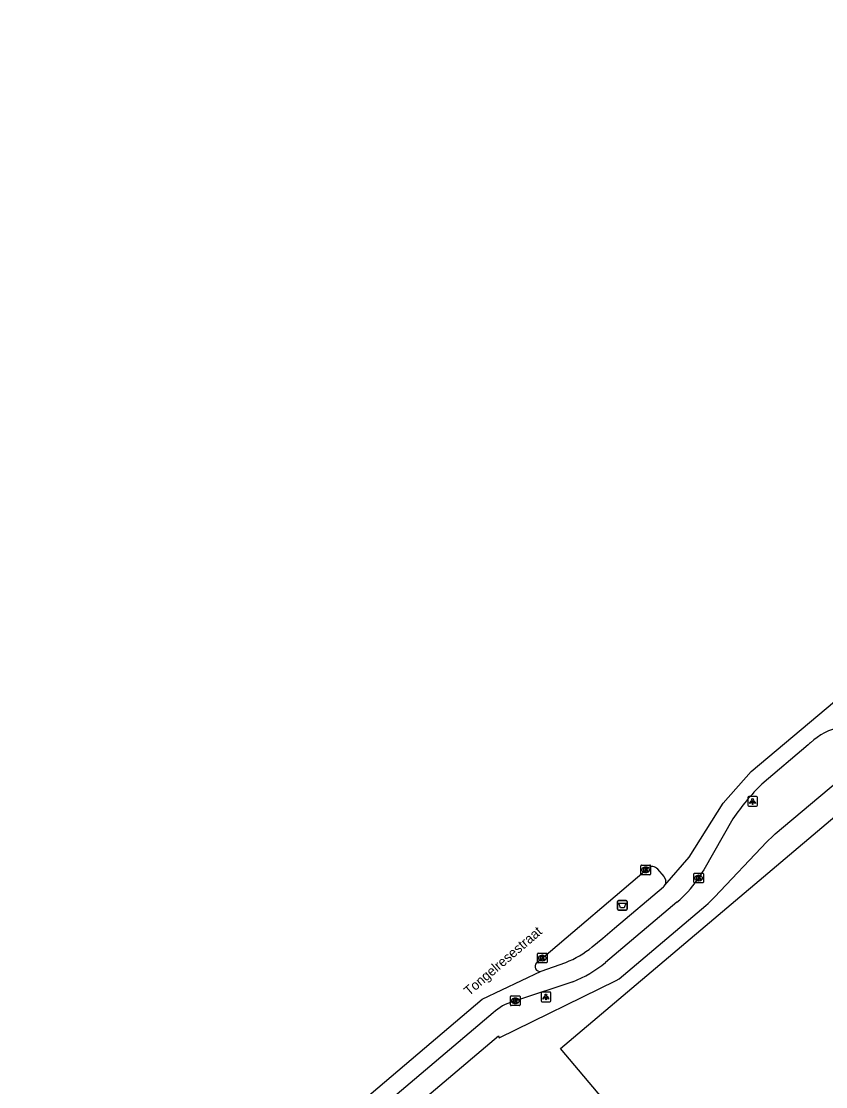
# Model space of a CAD drawing. Extents: x 162172 to 163187, y 382874 to 383684.
# Drawn here: x 162175.6 to 162258.6, y 383135.6 to 383245.5 of the extents above; entities that cross this region are included whole.
import ezdxf

# ---------------------------------------------------------------- set-up
doc = ezdxf.new("R2010")
doc.units = 0
for name, color, linetype in [('IMGEO_Afvalbak', 7, 'Continuous'), ('IMGEO_Kolk', 7, 'Continuous'), ('IMGEO_Lichtpunt', 7, 'Continuous'), ('IMGEO_Openbare_ruimte_label', 7, 'Continuous'), ('IMGEO_Pand', 7, 'Continuous'), ('IMGEO_Rijbaan_lokaal_gesloten', 7, 'Continuous'), ('IMGEO_Voetpad_open', 7, 'Continuous')]:
    doc.layers.add(name, color=color, linetype=linetype)

msp = doc.modelspace()

# ---------------------------------------------------------------- linework, layer by layer
at = {"layer": 'IMGEO_Afvalbak'}
for p, q in [((162237.14, 383153.95), (162237.14, 383154.74)), ((162237.14, 383154.74), (162237.14, 383153.95)), ((162237.24, 383154.84), (162238.03, 383154.84)), ((162238.03, 383154.84), (162237.24, 383154.84)), ((162238.13, 383154.74), (162238.13, 383153.95)), ((162238.13, 383153.95), (162238.13, 383154.74)), ((162238.03, 383153.85), (162237.24, 383153.85)), ((162237.24, 383153.85), (162238.03, 383153.85))]:
    msp.add_line(p, q, dxfattribs=at)
msp.add_lwpolyline([(162237.28, 383154.56), (162237.98, 383154.56), (162237.83, 383154.09), (162237.43, 383154.09), (162237.28, 383154.56)], dxfattribs=at)
for centre, start, end in [((162237.24, 383154.74), 90, 180), ((162237.24, 383154.74), 90, 180), ((162238.03, 383154.74), 0, 90), ((162238.03, 383154.74), 360, 90), ((162237.24, 383153.95), 180, 270), ((162237.24, 383153.95), 180, 270), ((162238.03, 383153.95), 270, 0), ((162238.03, 383153.95), 270, 0)]:
    msp.add_arc(centre, 0.1, start, end, dxfattribs=at)
at = {"layer": 'IMGEO_Kolk'}
for p, q in [((162239.53, 383157.57), (162239.53, 383158.42)), ((162239.61, 383158.5), (162240.46, 383158.5)), ((162240.02, 383158.28), (162240.05, 383158.28)), ((162240.53, 383158.42), (162240.53, 383157.57)), ((162240.46, 383157.5), (162239.61, 383157.5)), ((162240.04, 383157.72), (162240.02, 383157.72)), ((162244.99, 383156.73), (162244.99, 383157.59)), ((162245.07, 383157.66), (162245.92, 383157.66)), ((162245.48, 383157.44), (162245.5, 383157.44)), ((162245.5, 383156.88), (162245.48, 383156.88)), ((162245.99, 383157.59), (162245.99, 383156.73)), ((162245.92, 383156.66), (162245.07, 383156.66)), ((162228.87, 383148.49), (162228.87, 383149.34)), ((162228.94, 383149.41), (162229.8, 383149.41)), ((162229.36, 383149.19), (162229.38, 383149.19)), ((162229.87, 383149.34), (162229.87, 383148.49)), ((162229.8, 383148.41), (162228.94, 383148.41)), ((162229.38, 383148.63), (162229.35, 383148.63)), ((162226.09, 383144.08), (162226.09, 383144.93)), ((162226.16, 383145.01), (162227.02, 383145.01)), ((162226.58, 383144.78), (162226.6, 383144.78)), ((162227.09, 383144.93), (162227.09, 383144.08)), ((162227.02, 383144), (162226.16, 383144)), ((162226.6, 383144.23), (162226.57, 383144.23))]:
    msp.add_line(p, q, dxfattribs=at)
for points in [[(162239.53, 383157.57), (162239.53, 383158.42)], [(162239.61, 383158.5), (162240.46, 383158.5)], [(162239.85, 383158.2), (162239.98, 383158.2), (162239.98, 383158.04), (162240.11, 383158.2), (162240.27, 383158.2), (162240.13, 383158.05), (162240.28, 383157.8), (162240.13, 383157.8), (162240.04, 383157.96), (162239.98, 383157.89), (162239.98, 383157.8), (162239.85, 383157.8), (162239.85, 383158.2)], [(162240.53, 383158.42), (162240.53, 383157.57)], [(162240.46, 383157.5), (162239.61, 383157.5)], [(162244.99, 383156.73), (162244.99, 383157.59)], [(162245.07, 383157.66), (162245.92, 383157.66)], [(162245.31, 383157.36), (162245.44, 383157.36), (162245.44, 383157.21), (162245.56, 383157.36), (162245.73, 383157.36), (162245.58, 383157.21), (162245.74, 383156.96), (162245.58, 383156.96), (162245.5, 383157.13), (162245.44, 383157.06), (162245.44, 383156.96), (162245.31, 383156.96), (162245.31, 383157.36)], [(162245.99, 383157.59), (162245.99, 383156.73)], [(162245.92, 383156.66), (162245.07, 383156.66)], [(162228.87, 383148.49), (162228.87, 383149.34)], [(162228.94, 383149.41), (162229.8, 383149.41)], [(162229.87, 383149.34), (162229.87, 383148.49)], [(162229.8, 383148.41), (162228.94, 383148.41)], [(162229.19, 383149.11), (162229.31, 383149.11), (162229.31, 383148.96), (162229.44, 383149.11), (162229.61, 383149.11), (162229.46, 383148.96), (162229.61, 383148.71), (162229.46, 383148.71), (162229.38, 383148.88), (162229.31, 383148.81), (162229.31, 383148.71), (162229.19, 383148.71), (162229.19, 383149.11)], [(162226.09, 383144.08), (162226.09, 383144.93)], [(162226.16, 383145.01), (162227.02, 383145.01)], [(162227.09, 383144.93), (162227.09, 383144.08)], [(162227.02, 383144), (162226.16, 383144)], [(162226.41, 383144.7), (162226.53, 383144.7), (162226.53, 383144.55), (162226.66, 383144.7), (162226.83, 383144.7), (162226.68, 383144.55), (162226.83, 383144.3), (162226.68, 383144.3), (162226.6, 383144.47), (162226.53, 383144.4), (162226.53, 383144.3), (162226.41, 383144.3), (162226.41, 383144.7)]]:
    msp.add_lwpolyline(points, dxfattribs=at)
for centre, start, end in [((162239.61, 383158.42), 91.552, 178.448), ((162239.61, 383158.42), 91.552, 178.448), ((162240.46, 383158.42), 1.552, 88.448), ((162240.46, 383158.42), 1.552, 88.448), ((162239.61, 383157.57), 181.552, 268.448), ((162239.61, 383157.57), 181.552, 268.448), ((162240.46, 383157.57), 271.552, 358.448), ((162240.46, 383157.57), 271.552, 358.448), ((162245.07, 383157.59), 91.552, 178.448), ((162245.07, 383157.59), 91.552, 178.448), ((162245.92, 383157.59), 1.552, 88.448), ((162245.92, 383157.59), 1.552, 88.448), ((162245.07, 383156.74), 181.552, 268.448), ((162245.07, 383156.74), 181.552, 268.448), ((162245.92, 383156.74), 271.552, 358.448), ((162245.92, 383156.74), 271.552, 358.448), ((162228.94, 383149.34), 91.552, 178.448), ((162228.94, 383149.34), 91.552, 178.448), ((162229.79, 383149.34), 1.552, 88.448), ((162229.79, 383149.34), 1.552, 88.448), ((162228.94, 383148.49), 181.552, 268.448), ((162228.94, 383148.49), 181.552, 268.448), ((162229.79, 383148.49), 271.552, 358.448), ((162229.79, 383148.49), 271.552, 358.448), ((162226.16, 383144.93), 91.552, 178.448), ((162226.16, 383144.93), 91.552, 178.448), ((162227.01, 383144.93), 1.552, 88.448), ((162227.01, 383144.93), 1.552, 88.448), ((162226.16, 383144.08), 181.552, 268.448), ((162226.16, 383144.08), 181.552, 268.448), ((162227.01, 383144.08), 271.552, 358.448), ((162227.01, 383144.08), 271.552, 358.448)]:
    msp.add_arc(centre, 0.0765, start, end, dxfattribs=at)
for centre, major_axis, ratio, start_param, end_param in [((162240.02, 383158), (-0.387, 0.002), 0.722429, 4.712389, 7.853982), ((162240.04, 383158), (-0.39, 0.002), 0.717154, 1.570796, 4.712389), ((162245.48, 383157.16), (-0.387, 0.002), 0.722429, 4.712389, 7.853982), ((162245.5, 383157.16), (-0.39, 0.002), 0.717154, 1.570796, 4.712389), ((162229.36, 383148.91), (-0.387, 0.002), 0.722429, 4.712389, 7.853982), ((162229.38, 383148.91), (-0.39, 0.002), 0.717154, 1.570796, 4.712389), ((162226.58, 383144.5), (-0.387, 0.002), 0.722429, 4.712389, 7.853982), ((162226.6, 383144.5), (-0.39, 0.002), 0.717154, 1.570796, 4.712389)]:
    msp.add_ellipse(centre, major_axis=major_axis, ratio=ratio, start_param=start_param, end_param=end_param, dxfattribs=at)
at = {"layer": 'IMGEO_Lichtpunt'}
for p, q in [((162250.56, 383165.47), (162250.56, 383164.66)), ((162250.56, 383165.47), (162250.56, 383164.66)), ((162251.47, 383165.56), (162250.66, 383165.56)), ((162251.47, 383165.56), (162250.66, 383165.56)), ((162250.66, 383164.57), (162251.47, 383164.57)), ((162250.66, 383164.57), (162251.47, 383164.57)), ((162251.56, 383164.66), (162251.56, 383165.47)), ((162251.56, 383164.66), (162251.56, 383165.47)), ((162229.24, 383145.31), (162229.24, 383144.5)), ((162229.24, 383145.31), (162229.24, 383144.5)), ((162230.14, 383145.4), (162229.34, 383145.4)), ((162230.14, 383145.4), (162229.34, 383145.4)), ((162230.24, 383144.5), (162230.24, 383145.31)), ((162230.24, 383144.5), (162230.24, 383145.31)), ((162229.34, 383144.4), (162230.14, 383144.4)), ((162229.34, 383144.4), (162230.14, 383144.4))]:
    msp.add_line(p, q, dxfattribs=at)
for points in [[(162250.94, 383165.13), (162250.98, 383165.1), (162250.79, 383164.84), (162250.75, 383164.87), (162250.94, 383165.13)], [(162251.04, 383165.08), (162251.09, 383165.08), (162251.09, 383164.76), (162251.04, 383164.76), (162251.04, 383165.08)], [(162251.15, 383165.1), (162251.19, 383165.13), (162251.37, 383164.87), (162251.34, 383164.84), (162251.15, 383165.1)], [(162229.62, 383144.97), (162229.65, 383144.94), (162229.47, 383144.68), (162229.43, 383144.71), (162229.62, 383144.97)], [(162229.72, 383144.92), (162229.77, 383144.92), (162229.77, 383144.6), (162229.72, 383144.6), (162229.72, 383144.92)], [(162229.83, 383144.94), (162229.87, 383144.97), (162230.05, 383144.71), (162230.01, 383144.68), (162229.83, 383144.94)]]:
    msp.add_lwpolyline(points, dxfattribs=at)
for centre in [(162251.06, 383165.27), (162229.74, 383145.1)]:
    msp.add_circle(centre, 0.0994, dxfattribs=at)
for centre, start, end in [((162250.66, 383165.47), 90, 180), ((162250.66, 383165.47), 90, 180), ((162250.66, 383164.66), 180, 270), ((162250.66, 383164.66), 180, 270), ((162251.47, 383165.47), 0, 90), ((162251.47, 383165.47), 0, 90), ((162251.47, 383164.66), 270, 0), ((162251.47, 383164.66), 270, 360), ((162229.34, 383145.31), 90, 180), ((162229.34, 383145.31), 90, 180), ((162230.14, 383145.31), 0, 90), ((162230.14, 383145.31), 0, 90), ((162229.34, 383144.5), 180, 270), ((162229.34, 383144.5), 180, 270), ((162230.14, 383144.5), 270, 0), ((162230.14, 383144.5), 270, 360)]:
    msp.add_arc(centre, 0.0946, start, end, dxfattribs=at)
at = {"layer": 'IMGEO_Pand'}
msp.add_lwpolyline([(162241.58, 383133.93), (162239.41, 383129.91), (162231.25, 383139.57), (162264.67, 383167.84), (162291.79, 383135.77), (162253.02, 383113.81), (162244.71, 383123.65), (162247.34, 383125.14), (162241.58, 383133.93)], dxfattribs=at)
at = {"layer": 'IMGEO_Rijbaan_lokaal_gesloten'}
for points in [[(162241.99, 383156.41), (162244.53, 383159.3), (162248.01, 383164.88), (162250.92, 383168.14), (162371.03, 383269.1), (162392.19, 383288.18), (162444.06, 383332.71), (162462.17, 383347.17), (162500.1, 383379.33), (162504.31, 383382.92)], [(162257.01, 383171.11), (162256.94, 383171.04), (162256.77, 383170.89), (162252.02, 383166.85)], [(162249.01, 383163.25), (162246.02, 383158.02), (162245.86, 383157.76), (162245.62, 383157.35), (162245.49, 383157.16), (162245.37, 383156.97)], [(162228.79, 383148.4), (162229.03, 383148.61), (162229.37, 383148.91), (162229.54, 383149.05), (162239.86, 383157.85), (162240.03, 383158), (162240.22, 383158.17)], [(162241.26, 383158.08), (162241.92, 383157.32), (162242.1, 383156.95)], [(162234.5, 383150.05), (162235.6, 383150.96), (162236.82, 383151.98), (162241.86, 383156.26)], [(162243.25, 383154.66), (162235.88, 383148.44)], [(162229.24, 383147.55), (162231.79, 383148.46)], [(162175.65, 383097.06), (162175.75, 383097.5), (162184.27, 383111.59), (162223.17, 383144.66), (162229.24, 383147.55)], [(162232.52, 383146.46), (162226.82, 383144.58), (162226.59, 383144.5), (162226.36, 383144.43)], [(162224.32, 383143.27), (162186.69, 383111.4)]]:
    msp.add_lwpolyline(points, dxfattribs=at)
for centre, radius, start, end in [((162261.55, 383166.2), 6.68, 101.8351, 132.7889), ((162269.13, 383149.49), 24.38, 134.5837, 145.6237), ((162240.7, 383157.59), 0.749, 40.6759, 129.5881), ((162241.4, 383156.8), 0.71, 326.7934, 12.1856), ((162234.85, 383164.49), 12.93, 310.5099, 324.449), ((162241.4, 383156.81), 0.718, 310.0934, 326.5934), ((162228.23, 383157.61), 9.82, 291.2487, 309.6528), ((162229.11, 383148.03), 0.495, 131.4503, 284.5546), ((162228.2, 383157.64), 11.98, 291.1468, 309.8841), ((162227.95, 383139.26), 5.41, 107.0615, 132.1378)]:
    msp.add_arc(centre, radius, start, end, dxfattribs=at)
at = {"layer": 'IMGEO_Voetpad_open'}
msp.add_lwpolyline([(162201.28, 383120.32), (162205.82, 383124.21), (162205.75, 383124.3), (162213.42, 383130.79), (162213.21, 383131.03), (162224.85, 383140.87), (162224.94, 383140.68), (162237, 383146.58), (162237.29, 383146.76), (162246.24, 383154.33), (162246.47, 383154.54), (162247.14, 383155.19), (162252.51, 383160.88), (162253.16, 383161.52), (162253.38, 383161.71), (162262.59, 383169.44)], dxfattribs=at)

# ---------------------------------------------------------------- texts
at = {"layer": 'IMGEO_Openbare_ruimte_label'}
msp.add_text('Tongelresestraat', height=1, rotation=40.7007, dxfattribs=at).set_placement((162221.83, 383144.96))

doc.saveas('drawing.dxf')
